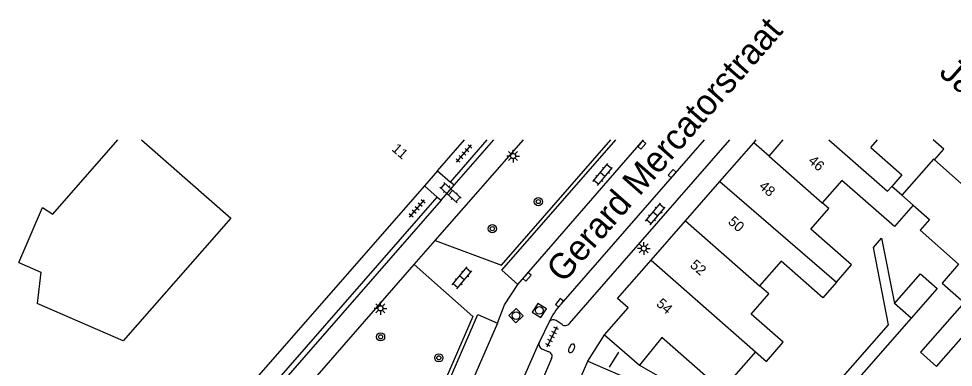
# Model space of a CAD drawing. Extents: x 132994 to 136000, y 393499 to 395512.
# Drawn here: x 133160 to 133251.7, y 395477.7 to 395511.9 of the extents above; entities that cross this region are included whole.
import ezdxf

# ---------------------------------------------------------------- set-up
doc = ezdxf.new("R2010")
doc.units = 0
for name, color, linetype in [('gg-afsc-erfafscheiding', 7, 'Continuous'), ('gg-afsc-muur', 7, 'Continuous'), ('gg-anno-huisnummerreeks BGT', 7, 'Continuous'), ('gg-anno-openbare ruimte label', 7, 'Continuous'), ('gg-bbg-gedigitaliseerde bebouwing', 7, 'Continuous'), ('gg-bbg-gedigitaliseerde bijgebouw', 7, 'Continuous'), ('gg-bbg-hoofdgebouw', 7, 'Continuous'), ('gg-bbg-tussenscheiding', 7, 'Continuous'), ('gg-knt-verharding', 7, 'Continuous'), ('gg-knt-verharding nz', 7, 'Continuous'), ('gt-grn-weggrens', 7, 'Continuous'), ('gt-symb-boom', 7, 'Continuous'), ('gt-symb-brandkraan', 7, 'Continuous'), ('gt-symb-klinker verharding', 7, 'Continuous'), ('gt-symb-kolk', 7, 'Continuous'), ('gt-symb-lichtmast', 7, 'Continuous'), ('gt-symb-rioolschacht', 7, 'Continuous'), ('gt-symb-tegel verharding', 7, 'Continuous')]:
    doc.layers.add(name, color=color, linetype=linetype)

# ---------------------------------------------------------------- blocks, each defined once
blk = doc.blocks.new('gt0-KOLK')
at = {"layer": 'gt-symb-kolk'}
blk.add_lwpolyline([(0, 0), (0.375, 0), (0.375, 0.4), (-0.375, 0.4), (-0.375, 0), (0, 0)], dxfattribs=at)
blk = doc.blocks.new('gt0-LMAST')
at = {"layer": 'gt-symb-lichtmast'}
for p, q in [((-0.182, 0.173), (-0.447, 0.438)), ((-0.005, 0.246), (-0.005, 0.621)), ((0.172, 0.173), (0.437, 0.438)), ((-0.255, -0.004), (-0.63, -0.004)), ((-0.182, -0.181), (-0.447, -0.446)), ((-0.005, -0.254), (-0.005, -0.629)), ((0.437, -0.446), (0.172, -0.181)), ((0.245, -0.004), (0.62, -0.004))]:
    blk.add_line(p, q, dxfattribs=at)
blk.add_circle((-0.005, -0.004), 0.25, dxfattribs=at)
blk = doc.blocks.new('gt0-KL1')
at = {"layer": 'gt-symb-klinker verharding'}
for p, q in [((-1.15, 0.3), (1.15, 0.3)), ((-1, -0.3), (-1, 0.3)), ((-0.5, 0.3), (-0.5, 0.45)), ((0, -0.3), (0, 0.3)), ((0.5, 0.3), (0.5, 0.45)), ((1, -0.3), (1, 0.3)), ((-1.15, -0.3), (1.15, -0.3)), ((-0.5, -0.45), (-0.5, -0.3)), ((0.5, -0.45), (0.5, -0.3))]:
    blk.add_line(p, q, dxfattribs=at)
blk = doc.blocks.new('gt0-TEG1')
at = {"layer": 'gt-symb-tegel verharding'}
for p, q in [((-1.125, 0), (1.125, 0)), ((-0.9, -0.25), (-0.9, 0.25)), ((-0.45, -0.25), (-0.45, 0.25)), ((0, -0.25), (0, 0.25)), ((0.45, -0.25), (0.45, 0.25)), ((0.9, -0.25), (0.9, 0.25))]:
    blk.add_line(p, q, dxfattribs=at)
blk = doc.blocks.new('gt0-BR')
at = {"layer": 'gt-symb-brandkraan'}
for centre, radius, start, end in [((-0.244, 0), 0.206, 107.56694, 252.43307), ((0.599, -2.664), 3, 106.89205, 107.56694), ((0, -0.691), 0.938, 73.10799, 106.89205), ((-0.599, -2.664), 3, 72.43309, 73.10799), ((0.244, 0), 0.206, 287.56695, 72.43309), ((0.599, 2.664), 3, 252.43307, 253.10797), ((0, 0.691), 0.938, 253.10797, 286.89206), ((-0.599, 2.664), 3, 286.89206, 287.56695)]:
    blk.add_arc(centre, radius, start, end, dxfattribs=at)
blk = doc.blocks.new('gt0-BOOM')
at = {"layer": 'gt-symb-boom'}
for radius in [0.4, 0.2]:
    blk.add_circle((0, 0), radius, dxfattribs=at)
blk = doc.blocks.new('gt0-RS')
at = {"layer": 'gt-symb-rioolschacht'}
blk.add_lwpolyline([(-0.5, -0.5), (0.5, -0.5), (0.5, 0.5), (-0.5, 0.5)], close=True, dxfattribs=at)
blk.add_circle((0, 0), 0.375, dxfattribs=at)

msp = doc.modelspace()

# ---------------------------------------------------------------- linework, layer by layer
at = {"layer": 'gg-afsc-erfafscheiding'}
for points in [[(133238.37, 395473.922), (133245.371, 395481.891), (133243.882, 395489.451), (133244.682, 395490.364), (133245.945, 395483.954)], [(133247.58, 395482.517), (133235.98, 395469.311), (133250.354, 395461.089), (133251.506, 395459.704), (133250.516, 395459.065), (133220.02, 395476.51)], [(133220.93, 395477.92), (133234.875, 395469.943), (133237.017, 395472.381)]]:
    msp.add_lwpolyline(points, dxfattribs=at)
at = {"layer": 'gg-afsc-muur'}
for p, q in [((133232.14, 395499.73), (133232.375, 395500)), ((133217.98, 395477.731), (133218.908, 395479.208))]:
    msp.add_line(p, q, dxfattribs=at)
msp.add_lwpolyline([(133249.865, 395498.054), (133250.781, 395499.102), (133249.753, 395500)], dxfattribs=at)
at = {"layer": 'gg-bbg-gedigitaliseerde bebouwing'}
for p, q in [((133243.625, 395499.263), (133244.272, 395500)), ((133249.79, 395498.12), (133246.66, 395494.594)), ((133246.66, 395494.594), (133245.692, 395495.445))]:
    msp.add_line(p, q, dxfattribs=at)
for points in [[(133160.005, 395487.993), (133162.338, 395493.385), (133163.357, 395492.71), (133169.744, 395500)], [(133172.068, 395500), (133180.812, 395492.341), (133170.265, 395480.301), (133161.819, 395483.955)], [(133243.625, 395499.263), (133246.687, 395496.582), (133245.692, 395495.445)], [(133247.787, 395493.603), (133245.947, 395491.51), (133240.792, 395496.031), (133238.872, 395493.839)], [(133240.266, 395486.071), (133241.737, 395487.751), (133237.738, 395491.253), (133239.512, 395493.278), (133238.872, 395493.839)], [(133247.787, 395493.603), (133249.387, 395492.197), (133248.473, 395491.157), (133252.252, 395487.836)], [(133160.005, 395487.993), (133162.194, 395487.046), (133161.819, 395483.955)], [(133240.266, 395486.071), (133238.925, 395484.539), (133234.83, 395488.125), (133232.712, 395485.714)], [(133252.252, 395487.836), (133250.62, 395485.978), (133252.777, 395484.083), (133248.494, 395479.208), (133250.092, 395477.805), (133254.355, 395482.658)], [(133232.311, 395479.239), (133233.39, 395478.292), (133235.04, 395480.17), (133231.888, 395482.939), (133233.623, 395484.914), (133232.712, 395485.714)], [(133232.311, 395479.239), (133229.006, 395475.476), (133223.121, 395480.642), (133220.93, 395477.92)]]:
    msp.add_lwpolyline(points, dxfattribs=at)
at = {"layer": 'gg-bbg-gedigitaliseerde bijgebouw'}
msp.add_line((133247.58, 395482.517), (133245.945, 395483.954), dxfattribs=at)
msp.add_lwpolyline([(133245.945, 395483.954), (133248.511, 395486.876), (133250.147, 395485.439), (133247.58, 395482.517)], dxfattribs=at)
at = {"layer": 'gg-bbg-hoofdgebouw'}
for p, q in [((133201.112, 395496.977), (133203.761, 395500)), ((133228.811, 395495.928), (133232.14, 395499.73)), ((133233.64, 395498.42), (133232.14, 395499.73)), ((133233.64, 395498.42), (133235.025, 395500)), ((133249.865, 395498.054), (133249.79, 395498.12)), ((133201.112, 395496.977), (133199.822, 395495.505)), ((133225.442, 395492.08), (133228.811, 395495.928)), ((133199.822, 395495.505), (133173.163, 395465.083)), ((133222.073, 395488.232), (133225.442, 395492.08)), ((133217.51, 395480.91), (133220.93, 395477.92)), ((133215.85, 395478.33), (133220.02, 395476.51))]:
    msp.add_line(p, q, dxfattribs=at)
for points in [[(133257.148, 395493.498), (133253.4, 395496.79), (133252.49, 395495.73), (133249.865, 395498.054)], [(133217.51, 395480.91), (133219.81, 395483.54), (133218.77, 395484.46), (133222.073, 395488.232)], [(133211.151, 395471.006), (133213.17, 395475.65), (133214.45, 395475.1), (133215.85, 395478.33)]]:
    msp.add_lwpolyline(points, dxfattribs=at)
at = {"layer": 'gg-bbg-tussenscheiding'}
for p, q in [((133233.64, 395498.42), (133238.872, 395493.839)), ((133228.811, 395495.928), (133240.266, 395486.071)), ((133247.787, 395493.603), (133246.66, 395494.594)), ((133225.442, 395492.08), (133232.712, 395485.714)), ((133222.073, 395488.232), (133232.311, 395479.239))]:
    msp.add_line(p, q, dxfattribs=at)
msp.add_lwpolyline([(133239.521, 395500), (133245.271, 395494.965), (133245.692, 395495.445)], dxfattribs=at)
at = {"layer": 'gg-knt-verharding'}
for p, q in [((133200.874, 395490.137), (133209.53, 395500)), ((133202.374, 395495.871), (133205.993, 395500)), ((133202.737, 395495.556), (133206.637, 395500)), ((133214.048, 395482.019), (133229.796, 395500)), ((133201.112, 395496.977), (133202.374, 395495.871)), ((133202.737, 395495.556), (133202.374, 395495.871)), ((133201.089, 395494.395), (133199.822, 395495.505)), ((133174.832, 395464.394), (133201.089, 395494.395)), ((133201.456, 395494.098), (133175.301, 395464.175)), ((133201.089, 395494.395), (133201.456, 395494.098)), ((133177.426, 395463.346), (133198.822, 395487.79)), ((133212.068, 395482.174), (133211.108, 395480.211)), ((133213.339, 395481.92), (133212.751, 395482.301)), ((133215.85, 395478.33), (133217.51, 395480.91)), ((133211.349, 395479.532), (133212.035, 395479.23)), ((133212.3, 395478.575), (133201.339, 395453.31))]:
    msp.add_line(p, q, dxfattribs=at)
for points in [[(133200.874, 395490.137), (133207.381, 395487.725), (133218.106, 395500)], [(133209.003, 395485.848), (133207.418, 395487.252), (133218.605, 395500)], [(133198.822, 395487.79), (133204.569, 395482.709), (133193.246, 395456.666)], [(133206.983, 395482.049), (133207.69, 395483.829), (133209.003, 395485.848)], [(133193.646, 395456.593), (133205.062, 395482.891), (133206.983, 395482.049)]]:
    msp.add_lwpolyline(points, dxfattribs=at)
for centre, radius, start, end in [((133212.476, 395481.879), 0.503, 56.90114, 144.16591), ((133213.65, 395482.281), 0.477, 229.26494, 326.63306), ((133211.605, 395480.005), 0.538, 157.47229, 241.61069), ((133211.886, 395478.789), 0.466, 332.70482, 71.34974)]:
    msp.add_arc(centre, radius, start, end, dxfattribs=at)
at = {"layer": 'gg-knt-verharding nz'}
for p, q in [((133209.003, 395485.848), (133221.331, 395500)), ((133213.231, 395483.909), (133227.317, 395500)), ((133206.983, 395482.049), (133195.524, 395455.767)), ((133205.773, 395468.169), (133211.108, 395480.211))]:
    msp.add_line(p, q, dxfattribs=at)
msp.add_arc((133217.978, 395479.469), 6.5, 136.91914, 155.41162, dxfattribs=at)
at = {"layer": 'gt-grn-weggrens'}
for p, q in [((133201.456, 395494.098), (133202.737, 395495.556)), ((133198.822, 395487.79), (133200.874, 395490.137))]:
    msp.add_line(p, q, dxfattribs=at)

# ---------------------------------------------------------------- block references
at = {"layer": 'gt-symb-boom'}
for p in [(133211.003, 395493.956), (133206.491, 395491.3), (133195.52, 395480.703), (133201.238, 395478.645)]:
    msp.add_blockref('gt0-BOOM', p, dxfattribs=at)
at = {"layer": 'gt-symb-brandkraan', "rotation": 63.460561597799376}
msp.add_blockref('gt0-BR', (133214.269, 395479.575), dxfattribs=at)
at = {"layer": 'gt-symb-klinker verharding'}
for p, rotation in [((133217.31, 395496.612), 49.989042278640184), ((133202.378, 395494.832), 137.79566231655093), ((133222.475, 395492.738), 49.989042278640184), ((133203.504, 395486.48), 49.989042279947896)]:
    msp.add_blockref('gt0-KL1', p, dxfattribs=dict(at, rotation=rotation))
at = {"layer": 'gt-symb-kolk'}
for p, rotation in [((133221.012, 395499.631), -130.86240641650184), ((133224.286, 395496.551), 48.85180487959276), ((133209.737, 395486.717), -131.14819512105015), ((133213.231, 395483.909), 51.00900595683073)]:
    msp.add_blockref('gt0-KOLK', p, dxfattribs=dict(at, rotation=rotation))
at = {"layer": 'gt-symb-lichtmast'}
for p in [(133208.529, 395498.42), (133221.352, 395489.368), (133195.505, 395483.5)]:
    msp.add_blockref('gt0-LMAST', p, dxfattribs=at)
at = {"layer": 'gt-symb-rioolschacht'}
for p, rotation in [((133211.098, 395483.291), -122.00538320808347), ((133208.821, 395482.78), 44.10862415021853)]:
    msp.add_blockref('gt0-RS', p, dxfattribs=dict(at, rotation=rotation))
at = {"layer": 'gt-symb-tegel verharding'}
for p, rotation in [((133203.709, 395498.665), 49.17506471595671), ((133199.105, 395493.29), 49.17506471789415), ((133212.352, 395480.719), 63.768060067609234)]:
    msp.add_blockref('gt0-TEG1', p, dxfattribs=dict(at, rotation=rotation))

# ---------------------------------------------------------------- texts
at = {"layer": 'gg-anno-huisnummerreeks BGT'}
for s, p in [('11', (133196.544, 395499.013)), ('46', (133237.414, 395497.837)), ('48', (133232.582, 395495.344)), ('50', (133229.547, 395491.878)), ('52', (133225.818, 395487.618)), ('54', (133222.504, 395483.833))]:
    msp.add_text(s, height=1, rotation=318.8, dxfattribs=at).set_placement(p)
at = {"layer": 'gg-anno-openbare ruimte label'}
for s, rotation, p in [('Gerard Mercatorstraat', 48.8, (133213.453, 395485.874)), ('Jan van der Heijdenstraat', 318.7, (133250.21, 395506.448))]:
    msp.add_text(s, height=2.5, rotation=rotation, dxfattribs=at).set_placement(p)

doc.saveas('drawing.dxf')
